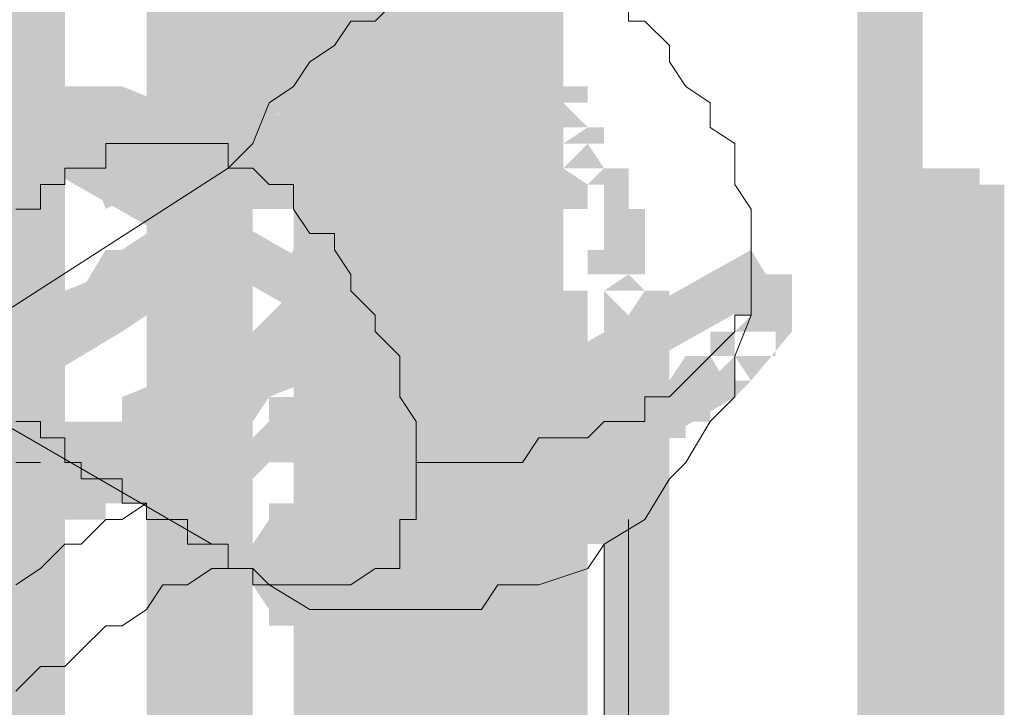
# Model space of a CAD drawing. Header units: millimetres. Extents: x -91 to 1961, y -1152 to 358.
# Tile 397 of 656: x 242.8 to 244.8, y 117.41 to 118.81. Entities that reach past the tile are written whole.
import ezdxf

# ---------------------------------------------------------------- set-up
doc = ezdxf.new("R2010")
doc.units = ezdxf.units.MM
doc.header["$MEASUREMENT"] = 0
doc.layers.get('0').update_dxf_attribs({"linetype": 'CONTINUOUS'})

msp = doc.modelspace()

# ---------------------------------------------------------------- hatches: boundary and pattern name
at = {"true_color": 0xaaaaaa}
h = msp.add_hatch(color=253, dxfattribs=at)
h.paths.add_polyline_path([(242.7105, 103.6818), (242.7105, 110.0349), (242.8428, 110.0349), (242.8428, 103.6818)])
h.paths.add_polyline_path([(242.7105, 113.2115), (242.7105, 119.5647), (242.8428, 119.5647), (242.8428, 113.2115)])
h.paths.add_polyline_path([(242.7105, 122.7413), (242.7105, 129.0944), (242.8428, 129.0944), (242.8428, 122.7413)])
h.paths.add_polyline_path([(242.7105, 132.271), (242.7105, 138.6241), (242.8428, 138.6241), (242.8428, 132.271)])
h.paths.add_polyline_path([(242.7105, 141.8007), (242.7105, 148.1539), (242.8428, 148.1539), (242.8428, 141.8007)])
h = msp.add_hatch(color=253, dxfattribs=at)
h.paths.add_polyline_path([(244.6297, 147.6906), (244.6297, 141.3375), (244.4973, 141.3375), (244.4973, 147.6906)])
h.paths.add_polyline_path([(244.6297, 138.1609), (244.6297, 131.8077), (244.4973, 131.8077), (244.4973, 138.1609)])
h.paths.add_polyline_path([(244.6297, 128.6312), (244.6297, 122.278), (244.4973, 122.278), (244.4973, 128.6312)])
h.paths.add_polyline_path([(244.6297, 119.1014), (244.6297, 112.7483), (244.4973, 112.7483), (244.4973, 119.1014)])
h.paths.add_polyline_path([(244.6297, 109.5717), (244.6297, 103.2185), (244.4973, 103.2185), (244.4973, 109.5717)])
h = msp.add_hatch(color=253, dxfattribs=at)
h.paths.add_polyline_path([(244.58, 102.6229), (244.58, 108.9761), (244.7124, 108.9761), (244.7124, 102.6229)])
h.paths.add_polyline_path([(244.58, 112.1527), (244.58, 118.5058), (244.7124, 118.5058), (244.7124, 112.1527)])
h.paths.add_polyline_path([(244.58, 121.6824), (244.58, 128.0356), (244.7124, 128.0356), (244.7124, 121.6824)])
h.paths.add_polyline_path([(244.58, 131.2121), (244.58, 137.5653), (244.7124, 137.5653), (244.7124, 131.2121)])
h.paths.add_polyline_path([(244.58, 140.7419), (244.58, 147.095), (244.7124, 147.095), (244.7124, 140.7419)])
h = msp.add_hatch(color=253, dxfattribs=at)
h.paths.add_polyline_path([(244.6297, 102.6229), (244.6297, 108.9761), (244.7455, 108.9761), (244.7455, 102.6229)])
h.paths.add_polyline_path([(244.6297, 112.1527), (244.6297, 118.5058), (244.7455, 118.5058), (244.7455, 112.1527)])
h.paths.add_polyline_path([(244.6297, 121.6824), (244.6297, 128.0356), (244.7455, 128.0356), (244.7455, 121.6824)])
h.paths.add_polyline_path([(244.6297, 131.2121), (244.6297, 137.5653), (244.7455, 137.5653), (244.7455, 131.2121)])
h.paths.add_polyline_path([(244.6297, 140.7419), (244.6297, 147.095), (244.7455, 147.095), (244.7455, 140.7419)])
h = msp.add_hatch(color=253, dxfattribs=at)
h.paths.add_polyline_path([(244.6627, 102.5898), (244.6627, 108.943), (244.7951, 108.943), (244.7951, 102.5898)])
h.paths.add_polyline_path([(244.6627, 112.1196), (244.6627, 118.4727), (244.7951, 118.4727), (244.7951, 112.1196)])
h.paths.add_polyline_path([(244.6627, 121.6493), (244.6627, 128.0025), (244.7951, 128.0025), (244.7951, 121.6493)])
h.paths.add_polyline_path([(244.6627, 131.179), (244.6627, 137.5322), (244.7951, 137.5322), (244.7951, 131.179)])
h.paths.add_polyline_path([(244.6627, 140.7088), (244.6627, 147.0619), (244.7951, 147.0619), (244.7951, 140.7088)])
h = msp.add_hatch(color=253, dxfattribs=at)
h.paths.add_polyline_path([(242.7601, 113.2612), (242.7601, 119.6143), (242.8925, 119.6143), (242.8925, 113.2612)])
h.paths.add_polyline_path([(242.7601, 122.7909), (242.7601, 126.2156), (242.8925, 126.2156), (242.8925, 122.7909)])
h = msp.add_hatch(color=253, dxfattribs=at)
h.paths.add_polyline_path([(243.0579, 113.0792), (243.0579, 119.4323), (243.1903, 119.4323), (243.1903, 113.0792)])
h.paths.add_polyline_path([(243.0579, 122.6089), (243.0579, 126.0502), (243.1903, 126.0502), (243.1903, 122.6089)])
for points in [[(242.7601, 123.3369), (242.7601, 116.9837), (242.8925, 116.9837), (242.8925, 123.3369)], [(243.1406, 123.2541), (243.1406, 116.901), (243.273, 116.901), (243.273, 123.2541)], [(243.4715, 123.0887), (243.4715, 116.7355), (243.6039, 116.7355), (243.6039, 123.0887)], [(243.5708, 123.0887), (243.5708, 116.7355), (243.6866, 116.7355), (243.6866, 123.0887)], [(243.4384, 122.9563), (243.4384, 118.4231), (243.5708, 118.4231), (243.5708, 122.9563)], [(242.7105, 121.5169), (242.7105, 118.6382), (242.8428, 118.6382), (242.8428, 121.5169)], [(243.3557, 120.5904), (243.3557, 115.9248), (243.4715, 115.9248), (243.4715, 120.5904)], [(243.3557, 120.5408), (243.3557, 115.9248), (243.4715, 115.9248), (243.4715, 120.5408)], [(243.3557, 120.5408), (243.3557, 115.9248), (243.4715, 115.9248), (243.4715, 120.5408)], [(242.4623, 118.1749), (242.5119, 118.1749), (242.545, 118.1253), (242.5947, 118.0757), (242.545, 118.1253), (242.6278, 118.1253), (242.6278, 118.0757), (242.6774, 118.1253), (242.6774, 118.1749), (242.7601, 118.1749), (242.7601, 118.1253), (242.7932, 118.1749), (242.7932, 118.208), (242.8925, 118.2576), (242.9752, 118.2907), (242.9256, 118.2576), (242.9752, 118.3404), (243.0083, 118.3404), (243.0579, 118.3735), (243.1406, 118.4727), (243.091, 118.4727), (243.1406, 118.5555), (243.1903, 118.6382), (243.2234, 118.7209), (243.273, 118.8036), (243.2564, 118.8036), (243.273, 118.8863), (243.273, 118.9691), (243.273, 119.0518), (243.3888, 119.0518), (243.3888, 118.9691), (243.3888, 118.8863), (243.3888, 118.8036), (243.3888, 118.754), (243.3557, 118.6713), (243.3061, 118.5885), (243.273, 118.5058), (243.2234, 118.4231), (243.1903, 118.4231), (243.091, 118.3404), (243.0579, 118.2907), (243.091, 118.2907), (243.0579, 118.208), (243.0083, 118.1749), (242.9256, 118.1253), (242.8428, 118.0757), (242.8428, 118.1253), (242.7932, 118.0757), (242.7601, 118.0426), (242.6774, 118.0426), (242.7105, 118.0757), (242.6774, 118.0426), (242.6278, 117.9929), (242.545, 117.9929), (242.545, 118.0426), (242.5119, 118.0757), (242.5119, 118.0426), (242.4623, 118.0426)], [(243.819, 118.8863), (242.9752, 118.4231), (242.9256, 118.5555), (243.7693, 119.0187)], [(243.0083, 117.9102), (243.0579, 117.9598), (243.0579, 117.9929), (243.1406, 117.9929), (243.091, 117.9598), (243.1406, 118.0426), (243.1903, 118.0426), (243.2234, 118.0757), (243.273, 118.1253), (243.273, 118.1749), (243.3557, 118.208), (243.3061, 118.1749), (243.3557, 118.2576), (243.3888, 118.2576), (243.4384, 118.2907), (243.3888, 118.2907), (243.4384, 118.3735), (243.4715, 118.4727), (243.4715, 118.5058), (243.5212, 118.5885), (243.5708, 118.6713), (243.5543, 118.6713), (243.5708, 118.7209), (243.5543, 118.7209), (243.6039, 118.8036), (243.6039, 118.8863), (243.6039, 118.936), (243.6039, 119.0187), (243.7362, 119.0187), (243.7362, 118.936), (243.7362, 118.8863), (243.7362, 118.8036), (243.7362, 118.754), (243.6866, 118.6713), (243.6866, 118.7209), (243.6866, 118.6713), (243.6866, 118.6382), (243.6535, 118.5555), (243.6039, 118.4727), (243.6039, 118.5058), (243.6039, 118.4727), (243.6039, 118.4231), (243.5708, 118.3404), (243.5212, 118.2576), (243.4715, 118.2576), (243.4384, 118.208), (243.4715, 118.208), (243.4384, 118.1253), (243.3888, 118.0757), (243.3061, 118.0426), (243.3061, 118.0757), (243.273, 118.0426), (243.2234, 117.9929), (243.273, 117.9929), (243.2234, 117.9102), (243.1406, 117.8771), (243.0579, 117.8771), (243.091, 117.9102), (243.0579, 117.8771)], [(243.7693, 118.9691), (243.7693, 113.0461), (243.9017, 113.0461), (243.9017, 118.9691)], [(243.7693, 118.9691), (243.7693, 112.9964), (243.9017, 112.9964), (243.9017, 118.9691)], [(243.7693, 118.9691), (243.7693, 112.9964), (243.9017, 112.9964), (243.9017, 118.9691)], [(243.091, 117.9929), (243.1406, 117.9929), (243.1406, 117.9598), (243.1903, 117.9929), (243.2234, 118.0426), (243.273, 118.0757), (243.3061, 118.1253), (243.273, 118.1253), (243.3061, 118.208), (243.3557, 118.208), (243.3888, 118.2576), (243.4384, 118.2907), (243.3888, 118.2907), (243.4384, 118.3735), (243.4715, 118.3735), (243.5212, 118.4231), (243.4715, 118.4231), (243.5212, 118.5058), (243.5212, 118.5555), (243.5708, 118.6382), (243.5543, 118.6382), (243.5708, 118.6713), (243.5543, 118.6713), (243.6039, 118.754), (243.6039, 118.7705), (243.6039, 118.8036), (243.6039, 118.8533), (243.6039, 118.936), (243.7362, 118.936), (243.7362, 118.8533), (243.7362, 118.8036), (243.7362, 118.754), (243.7362, 118.7209), (243.6866, 118.6382), (243.6866, 118.6713), (243.6866, 118.6382), (243.6866, 118.5885), (243.6535, 118.5058), (243.6535, 118.5555), (243.6535, 118.5058), (243.6535, 118.4727), (243.6039, 118.3735), (243.5708, 118.3735), (243.5212, 118.3404), (243.5708, 118.3404), (243.5212, 118.2576), (243.4715, 118.2576), (243.4384, 118.208), (243.3888, 118.1749), (243.4384, 118.1749), (243.3888, 118.0757), (243.3557, 118.0757), (243.3061, 118.0426), (243.273, 117.9929), (243.2234, 117.9598), (243.1903, 117.9102), (243.1406, 117.8771), (243.091, 117.8771)], [(243.6039, 118.936), (243.7693, 118.8533), (243.7362, 118.7209), (243.5708, 118.8036)], [(242.7932, 117.9929), (242.8428, 117.9598), (242.7932, 117.9929), (242.8428, 117.9929), (242.8925, 117.9929), (242.9752, 117.9929), (242.9752, 117.9598), (243.0083, 117.9929), (243.0083, 118.0426), (243.091, 118.0757), (243.091, 118.0426), (243.1406, 118.0757), (243.1406, 118.1253), (243.2234, 118.1749), (243.2234, 118.1253), (243.273, 118.1749), (243.3557, 118.2576), (243.3061, 118.2576), (243.3557, 118.3404), (243.3888, 118.3404), (243.4384, 118.3735), (243.3888, 118.3735), (243.4384, 118.4727), (243.4715, 118.5555), (243.4715, 118.6382), (243.5212, 118.7209), (243.5212, 118.8036), (243.5212, 118.8863), (243.6535, 118.8863), (243.6535, 118.8036), (243.6535, 118.7209), (243.6535, 118.6713), (243.6039, 118.5885), (243.6039, 118.6382), (243.6039, 118.5555), (243.6039, 118.5058), (243.5708, 118.4231), (243.5212, 118.3404), (243.4715, 118.3404), (243.4384, 118.2907), (243.4715, 118.2907), (243.4384, 118.208), (243.3888, 118.208), (243.3061, 118.1253), (243.273, 118.0757), (243.273, 118.0426), (243.1903, 117.9929), (243.1903, 118.0426), (243.1406, 117.9929), (243.1406, 117.9598), (243.0579, 117.9102), (243.0579, 117.9598), (243.0083, 117.9102), (242.9752, 117.8771), (242.8925, 117.8771), (242.8428, 117.8771), (242.7932, 117.8771), (242.7932, 117.9102), (242.7601, 117.9598)], [(242.8428, 117.9598), (242.8925, 117.9598), (242.9256, 117.9598), (242.9256, 117.9102), (242.9752, 117.9598), (242.9752, 117.9929), (243.0579, 117.9929), (243.0579, 117.9598), (243.091, 117.9929), (243.091, 118.0426), (243.1903, 118.0757), (243.1903, 118.0426), (243.273, 118.1253), (243.3061, 118.1749), (243.3888, 118.2576), (243.3557, 118.2576), (243.3888, 118.3404), (243.4384, 118.4231), (243.4715, 118.4231), (243.5212, 118.4727), (243.4715, 118.4727), (243.5212, 118.5555), (243.5212, 118.6382), (243.5212, 118.6713), (243.5708, 118.6713), (243.6039, 118.7209), (243.5708, 118.7209), (243.5708, 118.8036), (243.5708, 118.8533), (243.5708, 118.8863), (243.6866, 118.8863), (243.6866, 118.8533), (243.6866, 118.8036), (243.6866, 118.7209), (243.6535, 118.6713), (243.6039, 118.6382), (243.6535, 118.6713), (243.6535, 118.6382), (243.6535, 118.5555), (243.6535, 118.5058), (243.6039, 118.4231), (243.5708, 118.4231), (243.5212, 118.3735), (243.5708, 118.3735), (243.5212, 118.2907), (243.4715, 118.208), (243.4384, 118.208), (243.3557, 118.1253), (243.3061, 118.0757), (243.2234, 117.9929), (243.2234, 117.9598), (243.1406, 117.9102), (243.1406, 117.9598), (243.091, 117.9102), (243.0579, 117.8771), (242.9752, 117.8771), (243.0083, 117.9102), (242.9752, 117.8771), (242.9256, 117.8275), (242.8925, 117.8275), (242.8428, 117.8275)], [(243.7693, 118.754), (243.273, 118.4727), (243.2234, 118.5555), (243.7362, 118.8533)], [(243.6535, 118.8036), (243.6535, 114.0553), (243.7693, 114.0553), (243.7693, 118.8036)], [(243.5212, 118.754), (243.5212, 115.2465), (243.6535, 115.2465), (243.6535, 118.754)], [(243.5212, 118.1253), (242.7105, 118.5885), (242.7601, 118.6713), (243.5708, 118.208)], [(243.4715, 118.3404), (243.4384, 118.3404), (243.3888, 118.4231), (243.3888, 118.4727), (243.4384, 118.3735), (243.3888, 118.3735), (243.3888, 118.4231), (243.3557, 118.4727), (243.3557, 118.4231), (243.3061, 118.4231), (243.273, 118.4231), (243.273, 118.4727), (243.2234, 118.5058), (243.2234, 118.4727), (243.1903, 118.4727), (243.1406, 118.4727), (243.091, 118.5555), (243.091, 118.5885), (243.1406, 118.5058), (243.091, 118.5058), (243.0579, 118.5058), (242.9752, 118.5555), (242.9256, 118.5555), (242.8925, 118.5555), (242.8428, 118.5555), (242.7932, 118.5555), (242.7601, 118.5555), (242.7601, 118.6713), (242.7932, 118.6713), (242.8428, 118.6713), (242.8925, 118.6713), (242.9256, 118.6713), (242.9752, 118.6713), (243.0083, 118.6713), (243.091, 118.6382), (243.0579, 118.6382), (243.091, 118.6382), (243.1406, 118.6382), (243.2234, 118.5885), (243.2234, 118.5555), (243.1406, 118.5885), (243.1903, 118.5885), (243.2234, 118.5885), (243.273, 118.5555), (243.3061, 118.5058), (243.273, 118.5555), (243.3061, 118.5555), (243.3557, 118.5555), (243.3888, 118.5058), (243.4384, 118.4727), (243.3888, 118.5058), (243.4384, 118.5058), (243.5212, 118.4727), (243.5212, 118.4231), (243.4384, 118.4727), (243.4715, 118.4727)], [(243.6039, 118.6713), (243.6039, 115.1638), (243.7362, 115.1638), (243.7362, 118.6713)], [(243.7693, 118.6713), (243.7693, 113.8899), (243.9017, 113.8899), (243.9017, 118.6713)], [(244.3319, 118.2576), (243.6535, 117.8771), (243.6039, 117.9598), (244.2822, 118.3404)], [(243.5212, 118.208), (243.6535, 118.2907), (243.6866, 118.208), (243.5708, 118.1253)], [(243.6039, 118.2907), (243.6039, 118.2576), (243.7362, 118.2576), (243.7362, 118.2907)], [(243.8521, 118.1253), (243.819, 118.1253), (243.8521, 118.1749), (243.819, 118.1253), (243.7693, 118.0757), (243.7362, 118.0757), (243.6866, 118.0757), (243.7362, 118.0757), (243.6535, 118.0426), (243.6039, 118.0426), (243.5708, 118.0426), (243.6039, 118.0757), (243.5708, 118.0426), (243.5212, 117.9929), (243.4715, 117.9929), (243.5212, 118.0426), (243.4715, 117.9929), (243.4384, 117.9598), (243.3888, 117.9598), (243.4384, 117.9929), (243.3888, 117.9598), (243.3557, 117.9102), (243.3061, 117.9102), (243.3557, 117.9598), (243.3061, 117.9102), (243.273, 117.8771), (243.2234, 117.8275), (243.1903, 117.8275), (243.2234, 117.8771), (243.1903, 117.8275), (243.1406, 117.7944), (243.091, 117.7944), (243.1406, 117.8275), (243.091, 117.7944), (243.0579, 117.8275), (243.091, 117.8771), (243.091, 117.9102), (243.1406, 117.9102), (243.1406, 117.8771), (243.1903, 117.9102), (243.1903, 117.9598), (243.2234, 117.9598), (243.2234, 117.9102), (243.273, 117.9598), (243.3061, 117.9929), (243.3061, 118.0426), (243.3557, 118.0426), (243.3557, 117.9929), (243.3888, 118.0426), (243.3888, 118.0757), (243.4384, 118.0757), (243.4384, 118.0426), (243.4715, 118.0757), (243.4715, 118.1253), (243.5212, 118.1253), (243.5212, 118.0757), (243.5708, 118.1253), (243.5708, 118.1749), (243.6039, 118.1749), (243.6866, 118.208), (243.7362, 118.208), (243.7693, 118.208), (243.7693, 118.1749), (243.819, 118.208), (243.819, 118.2576), (243.8521, 118.2576)], [(243.6039, 118.2576), (243.6039, 113.5921), (243.7362, 113.5921), (243.7362, 118.2576)], [(243.9844, 117.9929), (243.9513, 117.9929), (243.9844, 118.0426), (243.9513, 117.9929), (243.9017, 117.9598), (243.8521, 117.9598), (243.819, 117.9598), (243.8521, 117.9929), (243.819, 117.9598), (243.7693, 117.9102), (243.7362, 117.9102), (243.7693, 117.9598), (243.7362, 117.9102), (243.6866, 117.8771), (243.6535, 117.8771), (243.6866, 117.9102), (243.6535, 117.8771), (243.6039, 117.8275), (243.5708, 117.8275), (243.6039, 117.8771), (243.5708, 117.8275), (243.5212, 117.7944), (243.4715, 117.7944), (243.5212, 117.8275), (243.4715, 117.7944), (243.4384, 117.7448), (243.3888, 117.7448), (243.4384, 117.7944), (243.3888, 117.7448), (243.3557, 117.6951), (243.3061, 117.6951), (243.3557, 117.7448), (243.3061, 117.6951), (243.273, 117.662), (243.2234, 117.6951), (243.273, 117.7448), (243.3061, 117.7944), (243.3061, 117.8275), (243.3557, 117.8275), (243.3557, 117.7944), (243.3888, 117.8275), (243.3888, 117.8771), (243.4384, 117.8771), (243.4384, 117.8275), (243.4715, 117.8771), (243.4715, 117.9102), (243.5212, 117.9102), (243.5212, 117.8771), (243.5708, 117.9102), (243.5708, 117.9598), (243.6039, 117.9598), (243.6039, 117.9102), (243.6535, 117.9598), (243.6535, 117.9929), (243.6866, 117.9929), (243.6866, 117.9598), (243.7362, 117.9929), (243.7362, 118.0426), (243.7693, 118.0426), (243.7693, 117.9929), (243.819, 118.0426), (243.819, 118.0757), (243.8521, 118.0757), (243.9017, 118.0757), (243.9017, 118.0426), (243.9513, 118.0757), (243.9513, 118.1253), (243.9844, 118.1253)], [(244.2491, 118.0426), (243.5212, 117.6124), (243.4715, 117.6951), (244.1995, 118.1253)], [(243.9844, 118.1253), (243.9844, 114.8164), (244.1168, 114.8164), (244.1168, 118.1253)], [(243.2234, 117.7448), (243.273, 117.7448), (243.3061, 117.6951), (243.3557, 117.662), (243.3061, 117.6951), (243.3557, 117.6951), (243.3888, 117.6951), (243.4384, 117.6951), (243.4384, 117.662), (243.4715, 117.6951), (243.4715, 117.7448), (243.5212, 117.7448), (243.5708, 117.7448), (243.5708, 117.6951), (243.6039, 117.7448), (243.6535, 117.7944), (243.6535, 117.8275), (243.6866, 117.8275), (243.6535, 117.7944), (243.6535, 117.8275), (243.6866, 117.8275), (243.7362, 117.8771), (243.7693, 117.9102), (243.819, 117.9598), (243.8521, 117.9929), (243.9017, 118.0426), (243.9513, 118.0757), (243.9844, 118.0426), (243.9513, 117.9929), (243.9017, 117.9598), (243.8521, 117.9102), (243.819, 117.8771), (243.7693, 117.8275), (243.7362, 117.7944), (243.7693, 117.8275), (243.7693, 117.7944), (243.6866, 117.6951), (243.6535, 117.6951), (243.6866, 117.7448), (243.6535, 117.6951), (243.6039, 117.662), (243.5708, 117.6124), (243.5212, 117.6124), (243.4715, 117.6124), (243.5212, 117.662), (243.4715, 117.6124), (243.4384, 117.5793), (243.3888, 117.5793), (243.3557, 117.5793), (243.3061, 117.5793), (243.3061, 117.6124), (243.273, 117.662), (243.273, 117.6124), (243.2234, 117.6124)], [(243.9513, 118.0757), (243.9513, 117.7448), (244.0671, 117.7448), (244.0671, 118.0757)], [(243.1406, 117.8771), (243.0579, 117.8275), (243.0083, 117.9598), (243.091, 117.9929)], [(242.7932, 117.6951), (242.5947, 117.8275), (242.6278, 117.9102), (242.8428, 117.7944)], [(240.7747, 116.6032), (242.7932, 117.7944), (242.8428, 117.6951), (240.8078, 116.5205)]]:
    msp.add_hatch(color=253, dxfattribs=at).paths.add_polyline_path(points)
h = msp.add_hatch(color=253, dxfattribs=at)
h.paths.add_polyline_path([(243.6535, 113.2115), (243.6535, 119.5647), (243.7693, 119.5647), (243.7693, 113.2115)])
h.paths.add_polyline_path([(243.6535, 122.7413), (243.6535, 123.1714), (243.7693, 123.1714), (243.7693, 122.7413)])
h = msp.add_hatch(color=253, dxfattribs=at)
h.paths.add_polyline_path([(243.6039, 122.9563), (243.7362, 122.9563), (243.7362, 118.2907), (243.6039, 118.2907)])
h.paths.add_polyline_path([(243.3888, 122.9563), (243.5212, 122.9563), (243.5212, 122.4435), (243.3888, 122.4435)])
h = msp.add_hatch(color=253, dxfattribs=at)
h.paths.add_polyline_path([(243.7693, 113.0461), (243.7693, 119.3992), (243.9017, 119.3992), (243.9017, 113.0461)])
h.paths.add_polyline_path([(243.7693, 122.5758), (243.7693, 122.6585), (243.9017, 122.6585), (243.9017, 122.5758)])
h = msp.add_hatch(color=253, dxfattribs=at)
h.paths.add_polyline_path([(242.6278, 121.5997), (242.7601, 121.5997), (242.7601, 120.971), (242.6278, 120.971)])
h.paths.add_polyline_path([(243.4715, 118.1749), (243.6039, 118.1749), (243.6039, 113.4266), (243.4715, 113.4266)])
h = msp.add_hatch(color=253, dxfattribs=at)
h.paths.add_polyline_path([(241.9991, 111.2593), (242.1314, 111.2593), (242.1314, 111.1434), (241.9991, 111.1434)])
h.paths.add_polyline_path([(242.7105, 121.5169), (242.8428, 121.5169), (242.8428, 118.6382), (242.7105, 118.6382)])
h = msp.add_hatch(color=253, dxfattribs=at)
h.paths.add_polyline_path([(242.7601, 121.2522), (242.8925, 121.2522), (242.8925, 117.7448), (242.7601, 117.7448)])
h.paths.add_polyline_path([(240.51, 116.4708), (240.6424, 116.4708), (240.6424, 112.285), (240.51, 112.285)])
h = msp.add_hatch(color=253, dxfattribs=at)
h.paths.add_polyline_path([(242.8925, 118.8863), (242.8428, 118.8863), (242.9256, 118.9691), (242.9256, 118.936), (242.7932, 118.936), (242.7932, 118.9691), (242.8428, 119.0187), (242.8925, 119.0187)])
h.paths.add_polyline_path([(242.8925, 118.8863), (242.8428, 118.8533), (242.7932, 118.8863), (242.8428, 118.936)])
h.paths.add_polyline_path([(242.8925, 118.8863), (242.8925, 118.8533), (242.7932, 118.754), (242.7601, 118.754), (242.8428, 118.8533), (242.8428, 118.8036), (242.7105, 118.8036), (242.7105, 118.8533), (242.7601, 118.8863), (242.7932, 118.8863), (242.7601, 118.8533), (242.7601, 118.8863)])
h.paths.add_polyline_path([(242.7932, 118.754), (242.7601, 118.7209), (242.7105, 118.754), (242.7601, 118.8036)])
h.paths.add_polyline_path([(242.7932, 118.754), (242.7932, 118.7209), (242.6774, 118.7209), (242.6774, 118.754)])
h.paths.add_polyline_path([(242.7601, 118.6713), (242.7105, 118.6382), (242.6774, 118.6713), (242.7105, 118.7209)])
h.paths.add_polyline_path([(242.7601, 118.6713), (242.7601, 118.6382), (242.6278, 118.6382), (242.6278, 118.6713)])
h.paths.add_polyline_path([(242.7105, 118.5885), (242.6774, 118.5555), (242.6278, 118.5885), (242.6774, 118.6382)])
h = msp.add_hatch(color=253, dxfattribs=at)
h.paths.add_polyline_path([(243.6866, 118.8036), (243.6866, 118.8533), (243.819, 118.8533), (243.819, 118.8036)])
h.paths.add_polyline_path([(243.6866, 118.8533), (243.6866, 118.8863), (243.819, 118.8863), (243.819, 118.8533)])
h.paths.add_polyline_path([(243.6866, 118.8863), (243.6866, 118.936), (243.819, 118.936), (243.819, 118.8863)])
h.paths.add_polyline_path([(243.6866, 118.936), (243.6866, 118.9691), (243.819, 118.9691), (243.819, 118.936)])
h.paths.add_polyline_path([(243.7362, 119.0187), (243.7693, 119.0187), (243.7693, 118.8863), (243.7362, 118.8863)])
h = msp.add_hatch(color=253, dxfattribs=at)
h.paths.add_polyline_path([(243.6866, 118.7209), (243.6535, 118.7209), (243.6535, 118.8533), (243.6866, 118.8533)])
h.paths.add_polyline_path([(243.7362, 118.8036), (243.7362, 118.754), (243.6535, 118.6713), (243.6039, 118.6713), (243.6039, 118.8036), (243.6535, 118.8036), (243.6039, 118.754), (243.6039, 118.8036)])
h.paths.add_polyline_path([(243.6039, 118.6713), (243.5708, 118.6713), (243.5708, 118.8036), (243.6039, 118.8036)])
h = msp.add_hatch(color=253, dxfattribs=at)
h.paths.add_polyline_path([(243.7693, 118.6713), (243.7693, 118.7209), (243.9017, 118.7209), (243.9017, 118.6713)])
h.paths.add_polyline_path([(243.819, 118.6382), (243.7693, 118.6382), (243.7693, 118.754), (243.819, 118.754)])
h.paths.add_polyline_path([(243.7362, 118.7209), (243.7362, 118.754), (243.7693, 118.6713), (243.7362, 118.6713), (243.7362, 118.8036), (243.7693, 118.8036), (243.8521, 118.754), (243.8521, 118.7209)])
h.paths.add_polyline_path([(243.7362, 118.6713), (243.6866, 118.6713), (243.6535, 118.754), (243.6535, 118.8036), (243.7693, 118.8036), (243.7693, 118.754), (243.6866, 118.8036), (243.7362, 118.8036)])
h = msp.add_hatch(color=253, dxfattribs=at)
h.paths.add_polyline_path([(243.9513, 117.9929), (243.9017, 117.9929), (243.9017, 118.1253), (243.9513, 118.1253)])
h.paths.add_polyline_path([(243.8521, 118.0757), (243.8521, 118.1253), (243.9844, 118.1253), (243.9844, 118.0757)])
h.paths.add_polyline_path([(243.9017, 118.0426), (243.8521, 118.0426), (243.8521, 118.1749), (243.9017, 118.1749)])
h.paths.add_polyline_path([(243.819, 118.1253), (243.819, 118.1749), (243.9513, 118.1749), (243.9513, 118.1253)])
h.paths.add_polyline_path([(243.8521, 118.0757), (243.819, 118.0757), (243.819, 118.208), (243.8521, 118.208)])
h.paths.add_polyline_path([(243.7693, 118.1749), (243.7693, 118.208), (243.9017, 118.208), (243.9017, 118.1749)])
h.paths.add_polyline_path([(243.7693, 118.208), (243.7693, 118.2576), (243.9017, 118.2576), (243.9017, 118.208)])
h.paths.add_polyline_path([(243.819, 118.208), (243.7693, 118.2576), (243.819, 118.2907), (243.8521, 118.2576)])
h.paths.add_polyline_path([(243.7362, 118.2907), (243.7362, 118.3404), (243.8521, 118.3404), (243.8521, 118.2907)])
h.paths.add_polyline_path([(243.7362, 118.3404), (243.7362, 118.3735), (243.8521, 118.3735), (243.8521, 118.3404)])
h.paths.add_polyline_path([(243.7362, 118.3735), (243.7362, 118.4231), (243.8521, 118.4231), (243.8521, 118.3735)])
h.paths.add_polyline_path([(243.7693, 118.3404), (243.7362, 118.3404), (243.6866, 118.4231), (243.6866, 118.4727), (243.819, 118.4727), (243.819, 118.4231), (243.7362, 118.4727), (243.7693, 118.4727)])
h.paths.add_polyline_path([(243.6866, 118.4727), (243.6866, 118.5058), (243.819, 118.5058), (243.819, 118.4727)])
h.paths.add_polyline_path([(243.6866, 118.5058), (243.6866, 118.5555), (243.819, 118.5555), (243.819, 118.5058)])
h.paths.add_polyline_path([(243.6866, 118.5555), (243.6866, 118.5885), (243.819, 118.5885), (243.819, 118.5555)])
h.paths.add_polyline_path([(243.6866, 118.5885), (243.6866, 118.6382), (243.819, 118.6382), (243.819, 118.5885)])
h.paths.add_polyline_path([(243.6866, 118.6382), (243.6866, 118.6713), (243.819, 118.6713), (243.819, 118.6382)])
h.paths.add_polyline_path([(243.6866, 118.6713), (243.6866, 118.7209), (243.819, 118.7209), (243.819, 118.6713)])
h.paths.add_polyline_path([(243.6866, 118.7209), (243.6866, 118.754), (243.819, 118.754), (243.819, 118.7209)])
h.paths.add_polyline_path([(243.6866, 118.754), (243.6866, 118.8036), (243.819, 118.8036), (243.819, 118.754)])
h = msp.add_hatch(color=253, dxfattribs=at)
h.paths.add_polyline_path([(243.6535, 118.5885), (243.6039, 118.5885), (243.6039, 118.7209), (243.6535, 118.7209)])
h.paths.add_polyline_path([(243.5708, 118.6713), (243.5708, 118.7209), (243.6866, 118.7209), (243.6866, 118.6713)])
h.paths.add_polyline_path([(243.6039, 118.6382), (243.5708, 118.6382), (243.5708, 118.754), (243.6039, 118.754)])
h.paths.add_polyline_path([(243.5212, 118.7209), (243.5212, 118.754), (243.6535, 118.754), (243.6535, 118.7209)])
h = msp.add_hatch(color=253, dxfattribs=at)
h.paths.add_polyline_path([(243.819, 118.7209), (243.8521, 118.7209), (243.8521, 118.5885), (243.819, 118.5885)])
h.paths.add_polyline_path([(243.9513, 118.6713), (243.9513, 118.6382), (243.819, 118.6382), (243.819, 118.6713)])
h.paths.add_polyline_path([(243.9017, 118.6382), (243.9513, 118.5885), (243.9017, 118.5555), (243.8521, 118.5885)])
h.paths.add_polyline_path([(243.9844, 118.5885), (243.9844, 118.5555), (243.8521, 118.5555), (243.8521, 118.5885)])
h.paths.add_polyline_path([(243.9513, 118.5555), (243.9844, 118.5058), (243.9513, 118.4727), (243.9017, 118.5058)])
h.paths.add_polyline_path([(244.034, 118.5058), (244.034, 118.4727), (243.9017, 118.4727), (243.9017, 118.5058)])
h.paths.add_polyline_path([(244.034, 118.4727), (244.034, 118.4231), (243.9017, 118.4231), (243.9017, 118.4727)])
h.paths.add_polyline_path([(243.9513, 118.4727), (243.9844, 118.4727), (243.9844, 118.3404), (243.9513, 118.3404)])
h.paths.add_polyline_path([(244.0671, 118.4231), (244.0671, 118.3735), (243.9513, 118.3735), (243.9513, 118.4231)])
h.paths.add_polyline_path([(244.0671, 118.3735), (244.0671, 118.3404), (243.9513, 118.3404), (243.9513, 118.3735)])
h.paths.add_polyline_path([(244.0671, 118.3404), (244.0671, 118.2907), (243.9513, 118.2907), (243.9513, 118.3404)])
h.paths.add_polyline_path([(244.034, 118.2907), (244.0671, 118.2576), (244.034, 118.208), (243.9844, 118.2576)])
h.paths.add_polyline_path([(244.1168, 118.2576), (244.1168, 118.208), (243.9844, 118.208), (243.9844, 118.2576)])
h.paths.add_polyline_path([(244.1168, 118.208), (244.1168, 118.1749), (243.9844, 118.1749), (243.9844, 118.208)])
h.paths.add_polyline_path([(244.1168, 118.1749), (244.1168, 118.1253), (243.9844, 118.1253), (243.9844, 118.1749)])
h = msp.add_hatch(color=253, dxfattribs=at)
h.paths.add_polyline_path([(243.819, 118.208), (243.819, 118.2576), (243.9513, 118.2576), (243.9513, 118.208)])
h.paths.add_polyline_path([(243.8521, 118.208), (243.819, 118.2576), (243.8521, 118.2907), (243.9017, 118.2576)])
h.paths.add_polyline_path([(243.7693, 118.2907), (243.7693, 118.3404), (243.9017, 118.3404), (243.9017, 118.2907)])
h.paths.add_polyline_path([(243.7693, 118.3404), (243.7693, 118.3735), (243.9017, 118.3735), (243.9017, 118.3404)])
h.paths.add_polyline_path([(243.819, 118.2907), (243.7693, 118.2907), (243.7362, 118.3735), (243.7362, 118.4231), (243.8521, 118.4231), (243.8521, 118.3735), (243.7693, 118.4231), (243.819, 118.4231)])
h.paths.add_polyline_path([(243.7362, 118.4231), (243.7362, 118.4727), (243.8521, 118.4727), (243.8521, 118.4231)])
h.paths.add_polyline_path([(243.7362, 118.4727), (243.7362, 118.5058), (243.7693, 118.4231), (243.7362, 118.4231), (243.7362, 118.5555), (243.7693, 118.5555), (243.8521, 118.5058), (243.8521, 118.4727)])
h.paths.add_polyline_path([(243.6866, 118.5058), (243.6866, 118.5555), (243.819, 118.5555), (243.819, 118.5058)])
h.paths.add_polyline_path([(243.7362, 118.5058), (243.6866, 118.5555), (243.7362, 118.5885), (243.7693, 118.5555)])
h.paths.add_polyline_path([(243.6535, 118.5885), (243.6535, 118.6382), (243.7693, 118.6382), (243.7693, 118.5885)])
h.paths.add_polyline_path([(243.6866, 118.5555), (243.6535, 118.5555), (243.6535, 118.6713), (243.6866, 118.6713)])
h.paths.add_polyline_path([(243.6039, 118.6382), (243.6039, 118.6713), (243.7362, 118.6713), (243.7362, 118.6382)])
h = msp.add_hatch(color=253, dxfattribs=at)
h.paths.add_polyline_path([(243.6535, 118.208), (243.6039, 118.208), (243.6039, 118.3404), (243.6535, 118.3404)])
h.paths.add_polyline_path([(243.5708, 118.2907), (243.5708, 118.3404), (243.6866, 118.3404), (243.6866, 118.2907)])
h.paths.add_polyline_path([(243.6039, 118.2576), (243.5708, 118.2576), (243.5708, 118.3735), (243.6039, 118.3735)])
h.paths.add_polyline_path([(243.5212, 118.3404), (243.5212, 118.3735), (243.6535, 118.3735), (243.6535, 118.3404)])
h.paths.add_polyline_path([(243.5708, 118.2907), (243.5212, 118.2907), (243.5212, 118.4231), (243.5708, 118.4231)])
h.paths.add_polyline_path([(243.4715, 118.3735), (243.4715, 118.4231), (243.5212, 118.3404), (243.4715, 118.3404), (243.4715, 118.4727), (243.5212, 118.4727), (243.6039, 118.4231), (243.6039, 118.3735)])
h = msp.add_hatch(color=253, dxfattribs=at)
h.paths.add_polyline_path([(244.1995, 118.0757), (244.2491, 118.1253), (244.2822, 118.0757), (244.2491, 118.0426)])
h.paths.add_polyline_path([(244.1995, 118.1253), (244.1995, 118.1749), (244.3319, 118.1749), (244.3319, 118.1253)])
h.paths.add_polyline_path([(244.2491, 118.208), (244.2822, 118.208), (244.2491, 118.1749), (244.2491, 118.208), (244.3649, 118.208), (244.3649, 118.1749), (244.2822, 118.0757), (244.2491, 118.0757)])
h.paths.add_polyline_path([(244.2491, 118.208), (244.2491, 118.2576), (244.3649, 118.2576), (244.3649, 118.208)])
h.paths.add_polyline_path([(244.2491, 118.2576), (244.2491, 118.2907), (244.3649, 118.2907), (244.3649, 118.2576)])
h = msp.add_hatch(color=253, dxfattribs=at)
h.paths.add_polyline_path([(242.5947, 118.2576), (242.5947, 118.208), (242.545, 118.208), (242.5947, 118.1749), (242.6278, 118.1749), (242.6278, 118.1253), (242.6278, 118.0757), (242.5947, 118.0757), (242.6278, 118.0426), (242.6774, 118.0426), (242.6774, 117.9929), (242.6278, 117.9929), (242.6774, 117.9598), (242.7105, 117.9102), (242.6774, 117.8771), (242.6278, 117.9102), (242.5947, 117.9598), (242.545, 117.9929), (242.545, 118.0426), (242.5947, 117.9929), (242.545, 118.0426), (242.5119, 118.0757), (242.5119, 118.1253), (242.5119, 118.1749), (242.545, 118.1253), (242.5119, 118.1749), (242.4623, 118.208), (242.4623, 118.2576)])
h.paths.add_polyline_path([(242.7105, 117.9102), (242.7601, 117.8771), (242.7105, 117.9102), (242.7601, 117.9102), (242.7932, 117.9102), (242.8428, 117.9102), (242.8925, 117.9102), (242.9256, 117.9102), (242.9256, 117.8771), (242.9752, 117.9102), (242.9752, 117.9598), (243.0579, 117.9598), (243.0579, 117.9102), (243.091, 117.9598), (243.1406, 117.9102), (243.091, 117.8771), (243.0579, 117.8275), (242.9752, 117.8275), (243.0083, 117.8771), (242.9752, 117.8275), (242.9256, 117.7944), (242.8925, 117.7944), (242.8428, 117.7944), (242.7932, 117.7944), (242.7601, 117.7944), (242.7105, 117.7944), (242.7105, 117.8275), (242.6774, 117.8771)])
h = msp.add_hatch(color=253, dxfattribs=at)
h.paths.add_polyline_path([(242.9256, 115.4616), (243.0579, 115.4616), (243.0579, 114.1877), (242.9256, 114.1877)])
h.paths.add_polyline_path([(243.819, 118.208), (243.9513, 118.208), (243.9513, 112.9964), (243.819, 112.9964)])
h = msp.add_hatch(color=253, dxfattribs=at)
h.paths.add_polyline_path([(243.9513, 118.1253), (243.9844, 118.1253), (243.9844, 117.9929), (243.9513, 117.9929)])
h.paths.add_polyline_path([(244.0671, 118.0757), (244.0671, 118.0426), (243.9844, 118.0757), (244.034, 118.0757), (244.034, 117.9598), (243.9844, 117.9598), (243.9513, 118.0426), (243.9513, 118.0757)])
h.paths.add_polyline_path([(244.034, 118.0757), (244.0671, 118.0757), (244.0671, 117.9598), (244.034, 117.9598)])
h.paths.add_polyline_path([(244.0671, 118.0757), (244.1168, 118.0757), (244.1168, 117.9598), (244.0671, 117.9598)])
h.paths.add_polyline_path([(244.1168, 118.0757), (244.1499, 118.0757), (244.1499, 117.9598), (244.1168, 117.9598)])
h.paths.add_polyline_path([(244.1168, 118.0426), (244.1168, 118.0757), (244.1499, 118.1253), (244.1995, 118.1253), (244.1995, 117.9929), (244.1499, 117.9929), (244.2491, 118.0757), (244.2491, 118.0426)])
h = msp.add_hatch(color=253, dxfattribs=at)
h.paths.add_polyline_path([(244.1168, 118.1253), (244.1168, 118.0757), (243.9844, 118.0757), (243.9844, 118.1253)])
h.paths.add_polyline_path([(244.034, 117.9929), (243.9844, 117.9929), (243.9844, 118.1253), (244.034, 118.1253)])
h = msp.add_hatch(color=253, dxfattribs=at)
h.paths.add_polyline_path([(243.9844, 113.4597), (244.1168, 113.4597), (244.1168, 113.4266), (243.9844, 113.4266)])
h.paths.add_polyline_path([(243.9844, 118.1253), (244.1168, 118.1253), (244.1168, 117.7944), (243.9844, 117.7944)])
h = msp.add_hatch(color=253, dxfattribs=at)
h.paths.add_polyline_path([(242.5947, 117.8771), (242.6278, 117.8275), (242.5947, 117.7944), (242.545, 117.8275)])
h.paths.add_polyline_path([(242.5947, 117.8771), (242.6278, 117.8771), (242.6278, 117.7448), (242.5947, 117.7448)])
h.paths.add_polyline_path([(242.6278, 117.8771), (242.6774, 117.8771), (242.7105, 117.8771), (242.7105, 117.7448), (242.6774, 117.7448), (242.6278, 117.7448)])
h.paths.add_polyline_path([(242.7105, 117.8771), (242.7601, 117.8771), (242.7601, 117.7448), (242.7105, 117.7448)])
h.paths.add_polyline_path([(242.7601, 117.8771), (242.7932, 117.8771), (242.8428, 117.8771), (242.8428, 117.7448), (242.7932, 117.7448), (242.7601, 117.7448)])
h.paths.add_polyline_path([(242.8428, 117.8771), (242.8925, 117.8771), (242.8925, 117.7448), (242.8428, 117.7448)])
h.paths.add_polyline_path([(242.8925, 117.8275), (242.9256, 117.8771), (242.9256, 117.9102), (242.9752, 117.9102), (242.9752, 117.7944), (242.9256, 117.7944), (242.9752, 117.8275), (242.9256, 117.7944)])
h.paths.add_polyline_path([(242.9752, 117.8771), (243.0083, 117.9102), (243.0579, 117.8771), (243.0083, 117.8275)])

# ---------------------------------------------------------------- linework, layer by layer
at = {"color": 7, "linetype": 'Continuous', "lineweight": 5}
for points in [[(243.5708, 118.8533), (243.5212, 118.8036), (243.5212, 118.8036)], [(243.4715, 118.8036), (243.4384, 118.754), (243.4384, 118.754)], [(243.5212, 118.8036), (243.4715, 118.8036), (243.4715, 118.8036)], [(243.4384, 118.754), (243.3888, 118.7209), (243.3888, 118.7209)], [(243.3888, 118.7209), (243.3557, 118.6713), (243.3557, 118.6713)], [(243.3557, 118.6713), (243.3061, 118.6382), (243.3061, 118.6382)], [(243.3061, 118.6382), (243.273, 118.5555), (243.273, 118.5555)], [(243.273, 118.5555), (243.2234, 118.5058), (243.2234, 118.5058)], [(243.2234, 118.5058), (242.7601, 118.208), (242.7601, 118.208)], [(244.2822, 118.2576), (244.2822, 118.2907), (244.2822, 118.2907)], [(244.2822, 118.208), (244.2822, 118.2576), (244.2822, 118.2576)], [(244.2491, 118.1749), (244.2491, 118.208), (244.2491, 118.208)], [(244.2491, 118.208), (244.2822, 118.208), (244.2822, 118.208)], [(244.1995, 118.1253), (244.2491, 118.1749), (244.2491, 118.1749)], [(244.1499, 118.0757), (244.1995, 118.1253), (244.1995, 118.1253)], [(244.1168, 118.0426), (244.1499, 118.0757), (244.1499, 118.0757)], [(244.0671, 118.0426), (244.1168, 118.0426), (244.1168, 118.0426)], [(244.0671, 117.9929), (244.0671, 118.0426), (244.0671, 118.0426)], [(243.9513, 117.9598), (243.9844, 117.9929), (243.9844, 117.9929)], [(243.9844, 117.9929), (244.034, 117.9929), (244.034, 117.9929)], [(244.034, 117.9929), (244.0671, 117.9929), (244.0671, 117.9929)], [(243.819, 117.9102), (243.8521, 117.9598), (243.8521, 117.9598)], [(243.8521, 117.9598), (243.9017, 117.9598), (243.9017, 117.9598)], [(243.9017, 117.9598), (243.9513, 117.9598), (243.9513, 117.9598)], [(243.6039, 117.9102), (243.6535, 117.9102), (243.6535, 117.9102)], [(243.6535, 117.9102), (243.6866, 117.9102), (243.6866, 117.9102)], [(243.6866, 117.9102), (243.7362, 117.9102), (243.7362, 117.9102)], [(243.7362, 117.9102), (243.7693, 117.9102), (243.7693, 117.9102)], [(243.7693, 117.9102), (243.819, 117.9102), (243.819, 117.9102)], [(243.9844, 114.7833), (243.9844, 117.7448), (243.9844, 117.7448)]]:
    msp.add_lwpolyline(points, dxfattribs=at)
at = {"color": 7, "linetype": 'Continuous', "lineweight": 20}
for points in [[(244.034, 118.8036), (244.034, 118.8533), (244.034, 118.8533)], [(244.0671, 118.8036), (244.034, 118.8036), (244.034, 118.8036)], [(244.1168, 118.754), (244.0671, 118.8036), (244.0671, 118.8036)], [(244.1168, 118.7209), (244.1168, 118.754), (244.1168, 118.754)], [(244.1499, 118.6713), (244.1168, 118.7209), (244.1168, 118.7209)], [(244.1995, 118.6382), (244.1499, 118.6713), (244.1499, 118.6713)], [(244.1995, 118.5885), (244.1995, 118.6382), (244.1995, 118.6382)], [(244.2491, 118.5555), (244.1995, 118.5885), (244.1995, 118.5885)], [(243.0083, 118.5555), (242.9752, 118.5555), (242.9752, 118.5555)], [(242.9752, 118.5555), (242.9752, 118.5058), (242.9752, 118.5058)], [(243.0579, 118.5555), (243.0083, 118.5555), (243.0083, 118.5555)], [(243.091, 118.5555), (243.0579, 118.5555), (243.0579, 118.5555)], [(243.1406, 118.5555), (243.091, 118.5555), (243.091, 118.5555)], [(243.1903, 118.5555), (243.1406, 118.5555), (243.1406, 118.5555)], [(243.2234, 118.5555), (243.1903, 118.5555), (243.1903, 118.5555)], [(243.2234, 118.5058), (243.2234, 118.5555), (243.2234, 118.5555)], [(244.2491, 118.5058), (244.2491, 118.5555), (244.2491, 118.5555)], [(242.9256, 118.5058), (242.8925, 118.5058), (242.8925, 118.5058)], [(242.8925, 118.5058), (242.8925, 118.4727), (242.8925, 118.4727)], [(242.9752, 118.5058), (242.9256, 118.5058), (242.9256, 118.5058)], [(243.273, 118.5058), (243.2234, 118.5058), (243.2234, 118.5058)], [(243.3061, 118.4727), (243.273, 118.5058), (243.273, 118.5058)], [(244.2491, 118.4727), (244.2491, 118.5058), (244.2491, 118.5058)], [(242.8925, 118.4727), (242.8428, 118.4727), (242.8428, 118.4727)], [(242.8428, 118.4727), (242.8428, 118.4231), (242.8428, 118.4231)], [(243.3557, 118.4727), (243.3061, 118.4727), (243.3061, 118.4727)], [(243.3557, 118.4231), (243.3557, 118.4727), (243.3557, 118.4727)], [(244.2822, 118.4231), (244.2491, 118.4727), (244.2491, 118.4727)], [(242.8428, 118.4231), (242.7932, 118.4231), (242.7932, 118.4231)], [(243.3888, 118.3735), (243.3557, 118.4231), (243.3557, 118.4231)], [(244.2822, 118.3735), (244.2822, 118.4231), (244.2822, 118.4231)], [(243.4384, 118.3735), (243.3888, 118.3735), (243.3888, 118.3735)], [(243.4384, 118.3404), (243.4384, 118.3735), (243.4384, 118.3735)], [(244.2822, 118.3404), (244.2822, 118.3735), (244.2822, 118.3735)], [(243.4715, 118.2907), (243.4384, 118.3404), (243.4384, 118.3404)], [(244.2822, 118.2907), (244.2822, 118.3404), (244.2822, 118.3404)], [(243.4715, 118.2576), (243.4715, 118.2907), (243.4715, 118.2907)], [(244.2822, 118.208), (244.2822, 118.2907), (244.2822, 118.2907)], [(243.5212, 118.208), (243.4715, 118.2576), (243.4715, 118.2576)], [(243.5212, 118.1749), (243.5212, 118.208), (243.5212, 118.208)], [(244.2491, 118.1253), (244.2822, 118.208), (244.2822, 118.208)], [(243.5708, 118.1253), (243.5212, 118.1749), (243.5212, 118.1749)], [(243.5708, 118.0757), (243.5708, 118.1253), (243.5708, 118.1253)], [(244.2491, 118.0426), (244.2491, 118.1253), (244.2491, 118.1253)], [(243.5708, 118.0426), (243.5708, 118.0757), (243.5708, 118.0757)], [(243.6039, 117.9929), (243.5708, 118.0426), (243.5708, 118.0426)], [(244.1995, 117.9929), (244.2491, 118.0426), (244.2491, 118.0426)], [(242.7601, 117.9929), (243.1903, 117.7448), (243.1903, 117.7448)], [(242.7932, 117.9929), (242.8428, 117.9929), (242.8428, 117.9929)], [(242.8428, 117.9929), (242.8428, 117.9598), (242.8428, 117.9598)], [(243.6039, 117.9598), (243.6039, 117.9929), (243.6039, 117.9929)], [(244.1499, 117.9102), (244.1995, 117.9929), (244.1995, 117.9929)], [(242.8428, 117.9598), (242.8925, 117.9598), (242.8925, 117.9598)], [(242.8925, 117.9598), (242.8925, 117.9102), (242.8925, 117.9102)], [(243.6039, 117.9102), (243.6039, 117.9598), (243.6039, 117.9598)], [(242.7932, 117.9102), (242.8428, 117.9102), (242.8428, 117.9102)], [(242.8925, 117.9102), (242.9256, 117.9102), (242.9256, 117.9102)], [(242.9256, 117.9102), (242.9256, 117.8771), (242.9256, 117.8771)], [(243.6039, 117.8771), (243.6039, 117.9102), (243.6039, 117.9102)], [(244.1168, 117.8771), (244.1499, 117.9102), (244.1499, 117.9102)], [(242.9256, 117.8771), (242.9752, 117.8771), (242.9752, 117.8771)], [(242.9752, 117.8771), (243.0083, 117.8771), (243.0083, 117.8771)], [(243.0083, 117.8771), (243.0083, 117.8275), (243.0083, 117.8275)], [(243.6039, 117.8275), (243.6039, 117.8771), (243.6039, 117.8771)], [(244.0671, 117.7944), (244.1168, 117.8771), (244.1168, 117.8771)], [(243.0579, 117.8275), (243.0083, 117.7944), (243.0083, 117.7944)], [(243.0083, 117.8275), (243.0579, 117.8275), (243.0579, 117.8275)], [(243.0579, 117.8275), (243.0579, 117.7944), (243.0579, 117.7944)], [(243.6039, 117.7944), (243.6039, 117.8275), (243.6039, 117.8275)], [(242.9752, 117.7944), (242.9256, 117.7448), (242.9256, 117.7448)], [(243.0083, 117.7944), (242.9752, 117.7944), (242.9752, 117.7944)], [(243.0579, 117.7944), (243.091, 117.7944), (243.091, 117.7944)], [(243.091, 117.7944), (243.1406, 117.7944), (243.1406, 117.7944)], [(243.1406, 117.7944), (243.1406, 117.7448), (243.1406, 117.7448)], [(243.5708, 117.7448), (243.5708, 117.7944), (243.5708, 117.7944)], [(243.5708, 117.7944), (243.6039, 117.7944), (243.6039, 117.7944)], [(243.9844, 117.7448), (244.0671, 117.7944), (244.0671, 117.7944)], [(244.034, 114.8164), (244.034, 117.7944), (244.034, 117.7944)], [(242.8925, 117.7448), (242.8428, 117.6951), (242.8428, 117.6951)], [(242.9256, 117.7448), (242.8925, 117.7448), (242.8925, 117.7448)], [(243.1406, 117.7448), (243.1903, 117.7448), (243.1903, 117.7448)], [(243.1903, 117.7448), (243.2234, 117.7448), (243.2234, 117.7448)], [(243.2234, 117.7448), (243.2234, 117.6951), (243.2234, 117.6951)], [(243.5708, 117.6951), (243.5708, 117.7448), (243.5708, 117.7448)], [(243.9513, 117.6951), (243.9844, 117.7448), (243.9844, 117.7448)], [(242.8428, 117.6951), (242.7932, 117.662), (242.7932, 117.662)], [(243.1903, 117.6951), (243.1406, 117.662), (243.1406, 117.662)], [(243.2234, 117.6951), (243.1903, 117.6951), (243.1903, 117.6951)], [(243.2234, 117.6951), (243.273, 117.6951), (243.273, 117.6951)], [(243.273, 117.6951), (243.3061, 117.662), (243.3061, 117.662)], [(243.273, 117.6951), (243.273, 117.662), (243.273, 117.662)], [(243.4715, 117.662), (243.5212, 117.6951), (243.5212, 117.6951)], [(243.5212, 117.6951), (243.5708, 117.6951), (243.5708, 117.6951)], [(243.8521, 117.662), (243.9513, 117.6951), (243.9513, 117.6951)], [(243.091, 117.662), (243.0579, 117.6124), (243.0579, 117.6124)], [(243.1406, 117.662), (243.091, 117.662), (243.091, 117.662)], [(243.273, 117.662), (243.3061, 117.662), (243.3061, 117.662)], [(243.3061, 117.662), (243.3888, 117.6124), (243.3888, 117.6124)], [(243.3061, 117.662), (243.3557, 117.662), (243.3557, 117.662)], [(243.3557, 117.662), (243.3888, 117.662), (243.3888, 117.662)], [(243.3888, 117.662), (243.4384, 117.662), (243.4384, 117.662)], [(243.4384, 117.662), (243.4715, 117.662), (243.4715, 117.662)], [(243.7362, 117.6124), (243.7693, 117.662), (243.7693, 117.662)], [(243.7693, 117.662), (243.8521, 117.662), (243.8521, 117.662)], [(243.0579, 117.6124), (243.0083, 117.5793), (243.0083, 117.5793)], [(243.3888, 117.6124), (243.4715, 117.6124), (243.4715, 117.6124)], [(243.4715, 117.6124), (243.5708, 117.6124), (243.5708, 117.6124)], [(243.5708, 117.6124), (243.6535, 117.6124), (243.6535, 117.6124)], [(243.6535, 117.6124), (243.7362, 117.6124), (243.7362, 117.6124)], [(242.9752, 117.5793), (242.9256, 117.5297), (242.9256, 117.5297)], [(243.0083, 117.5793), (242.9752, 117.5793), (242.9752, 117.5793)], [(242.9256, 117.5297), (242.8925, 117.4966), (242.8925, 117.4966)], [(242.8428, 117.4966), (242.7932, 117.447), (242.7932, 117.447)], [(242.8925, 117.4966), (242.8428, 117.4966), (242.8428, 117.4966)]]:
    msp.add_lwpolyline(points, dxfattribs=at)

doc.saveas('drawing.dxf')
